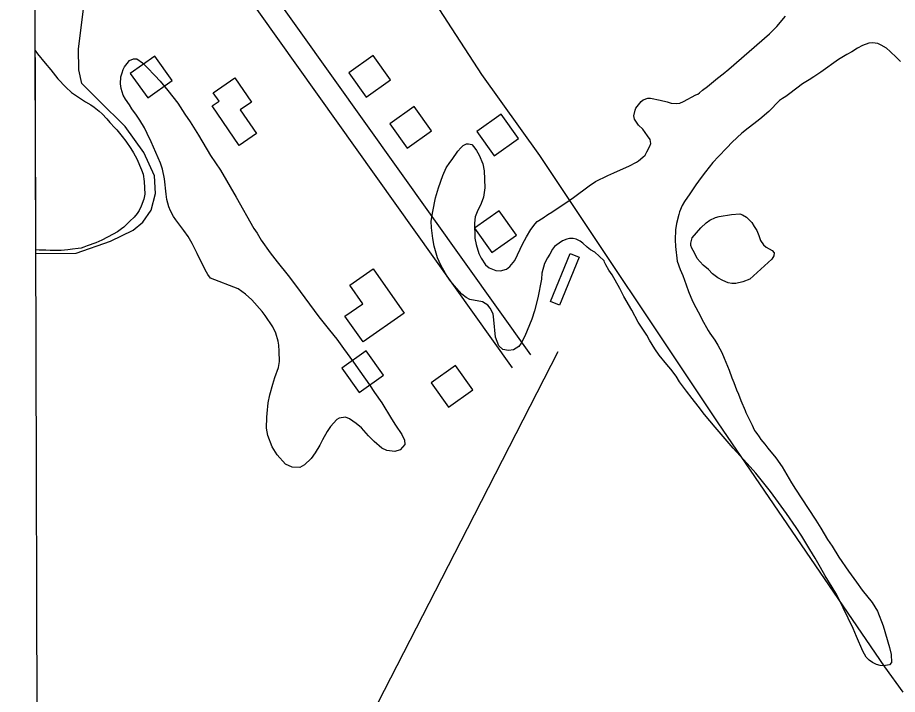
# Model space of a CAD drawing. Extents: x 3392644 to 3430565, y 576657 to 602123.
# Drawn here: x 3396720 to 3397898, y 592018 to 592924 of the extents above; entities that cross this region are included whole.
import ezdxf

# ---------------------------------------------------------------- set-up
doc = ezdxf.new("R2010")
doc.units = 0
for name, color, linetype in [('V-BLDG-OTLN', 7, 'Continuous'), ('V-GRID-FRAM', 7, 'Continuous'), ('V-ROAD-CNTR', 7, 'Continuous'), ('V-SITE-VEGE', 7, 'Continuous'), ('V-TOPO-SHOR', 7, 'Continuous')]:
    doc.layers.add(name, color=color, linetype=linetype)

msp = doc.modelspace()

# ---------------------------------------------------------------- linework, layer by layer
at = {"layer": 'V-BLDG-OTLN'}
for points in [[(3396871.2, 592849), (3396894.5, 592816.4), (3396927, 592839.6), (3396903.8, 592872.2)], [(3397163.7, 592850), (3397186.9, 592817.5), (3397219.5, 592840.7), (3397196.2, 592873.2)], [(3397018.3, 592800.3), (3397040.3, 592768.5), (3397017.1, 592752.5), (3396980.6, 592805.5), (3396990, 592811.9), (3396982.3, 592823.1), (3397011.3, 592843.1), (3397033.6, 592810.8)], [(3397218.6, 592781.5), (3397241.8, 592749), (3397274.4, 592772.2), (3397251.1, 592804.7)], [(3397335.3, 592771.5), (3397358.5, 592738.9), (3397391.1, 592762.1), (3397367.9, 592794.7)], [(3397332.2, 592642), (3397355.4, 592609.4), (3397388, 592632.6), (3397364.8, 592665.2)], [(3397472.1, 592603.2), (3397445.9, 592539), (3397433.8, 592543.9), (3397460, 592608.1)], [(3397165.1, 592565.4), (3397196.3, 592587.3), (3397237.8, 592528.2), (3397182.8, 592489.6), (3397158.5, 592524.2), (3397182.3, 592540.8)], [(3397154.4, 592454.4), (3397177.6, 592421.8), (3397210.2, 592445), (3397186.9, 592477.6)], [(3397273.8, 592434.9), (3397297, 592402.3), (3397329.6, 592425.5), (3397306.4, 592458.1)]]:
    msp.add_lwpolyline(points, close=True, dxfattribs=at)
at = {"layer": 'V-GRID-FRAM'}
msp.add_lwpolyline([(3396720.3, 600227.7), (3428325.7, 600342.6), (3428399.7, 582159.3), (3396778.5, 582044.3), (3396720.3, 600227.7)], dxfattribs=at)
at = {"layer": 'V-ROAD-CNTR'}
for points in [[(3396963, 593095.2), (3397406.9, 592472.3)], [(3396938.6, 593077.8), (3397382.4, 592454.9)]]:
    msp.add_lwpolyline(points, dxfattribs=at)
at = {"layer": 'V-SITE-VEGE'}
for p, q in [((3396744.6, 592612.8), (3396743.8, 592879.6)), ((3396743.8, 592879.6), (3396746.9, 592875.5)), ((3396746.9, 592875.5), (3396757.4, 592862.7)), ((3396757.4, 592862.7), (3396764.7, 592854)), ((3396764.7, 592854), (3396774.3, 592841.8)), ((3396774.3, 592841.8), (3396784.7, 592830.5)), ((3396784.7, 592830.5), (3396792.5, 592823.6)), ((3396792.5, 592823.6), (3396797.9, 592819.8)), ((3396797.9, 592819.8), (3396805.9, 592814.6)), ((3396805.9, 592814.6), (3396811, 592811.1)), ((3396811, 592811.1), (3396818.3, 592806.9)), ((3396818.3, 592806.9), (3396822.9, 592804)), ((3396822.9, 592804), (3396829.6, 592798.6)), ((3396829.6, 592798.6), (3396833.7, 592794.8)), ((3396833.7, 592794.8), (3396839.7, 592788.3)), ((3396839.7, 592788.3), (3396843.7, 592783.5)), ((3396843.7, 592783.5), (3396850.4, 592776.1)), ((3396850.4, 592776.1), (3396853, 592773.6)), ((3396853, 592773.6), (3396860.4, 592764.8)), ((3396860.4, 592764.8), (3396865.2, 592758.2)), ((3396865.2, 592758.2), (3396871.9, 592748.7)), ((3396871.9, 592748.7), (3396875.6, 592742.6)), ((3396875.6, 592742.6), (3396880, 592734.6)), ((3396880, 592734.6), (3396886.2, 592720)), ((3396886.2, 592720), (3396888.2, 592714)), ((3396888.2, 592714), (3396889.9, 592704.3)), ((3396889.9, 592704.3), (3396890.8, 592687.5)), ((3396889.4, 592680.8), (3396885.9, 592671.2)), ((3396890.8, 592687.5), (3396889.4, 592680.8)), ((3396885.9, 592671.2), (3396883.2, 592665.6)), ((3396876.4, 592656.7), (3396870.5, 592651.3)), ((3396880.3, 592661.5), (3396876.4, 592656.7)), ((3396883.2, 592665.6), (3396880.3, 592661.5)), ((3396870.5, 592651.3), (3396862.5, 592643.3)), ((3396848.2, 592633.7), (3396833.1, 592626)), ((3396853.9, 592636.8), (3396848.2, 592633.7)), ((3396859.6, 592640.9), (3396853.9, 592636.8)), ((3396862.5, 592643.3), (3396859.6, 592640.9)), ((3396824.9, 592622.5), (3396813.2, 592618.2)), ((3396833.1, 592626), (3396824.9, 592622.5)), ((3396749, 592612.5), (3396744.6, 592612.8)), ((3396758.3, 592612.5), (3396749, 592612.5)), ((3396763.9, 592611.9), (3396758.3, 592612.5)), ((3396778.4, 592612.1), (3396763.9, 592611.9)), ((3396787.5, 592612.9), (3396778.4, 592612.1)), ((3396793.9, 592613.7), (3396787.5, 592612.9)), ((3396801.4, 592614.6), (3396793.9, 592613.7)), ((3396805.4, 592615.3), (3396801.4, 592614.6)), ((3396809, 592616.5), (3396805.4, 592615.3)), ((3396813.2, 592618.2), (3396809, 592616.5))]:
    msp.add_line(p, q, dxfattribs=at)
for points in [[(3397555.3, 592811.6), (3397557.6, 592813.5), (3397564, 592815.8), (3397567.8, 592815.8), (3397580.6, 592813.3), (3397589.8, 592811.1), (3397595.4, 592809.2), (3397602.9, 592808.7), (3397607.1, 592809.4), (3397612, 592811.4), (3397628.2, 592820.6), (3397631, 592821.5), (3397633.1, 592823), (3397637.3, 592826.7), (3397643.8, 592831.7), (3397657.3, 592842.8), (3397664.7, 592848.7), (3397672.5, 592854.6), (3397726.9, 592902.1), (3397736.8, 592911.9), (3397748.5, 592925.5)], [(3397902.5, 592865.2), (3397897.1, 592870.5), (3397888.6, 592878.2), (3397883.4, 592882.8), (3397876.6, 592887), (3397872.1, 592889.1), (3397865, 592890.2), (3397859.9, 592889.7), (3397851.6, 592886.4), (3397844.7, 592882.7), (3397837.3, 592878.1), (3397830.3, 592874.3), (3397819.3, 592867.8), (3397795.7, 592850.8), (3397786.2, 592844.4), (3397779.9, 592840.7), (3397771.2, 592835), (3397754, 592822.2), (3397748.7, 592818.1), (3397744.5, 592815.6), (3397740.3, 592812.6), (3397726, 592797.9), (3397713.8, 592787.7), (3397706, 592781.8), (3397698.4, 592775.7), (3397689.8, 592769), (3397677, 592757), (3397669.9, 592749.5), (3397658.5, 592737.8), (3397651.2, 592729.6), (3397641.2, 592717.2), (3397635.5, 592709.9), (3397628.5, 592699.8), (3397624.9, 592694.4), (3397620.1, 592687.7), (3397613, 592677.4), (3397610.1, 592672.4), (3397606.4, 592663.6), (3397605.6, 592660), (3397602.6, 592648), (3397601.1, 592639.7), (3397600.6, 592626.2), (3397601, 592617.5), (3397603.4, 592597.9), (3397607.2, 592586.5), (3397610.8, 592578.6), (3397615.4, 592566.1), (3397618.6, 592557.2), (3397623.9, 592544.3), (3397628.1, 592535.9), (3397634.4, 592524), (3397636.4, 592520), (3397645, 592505), (3397647.2, 592501.4), (3397653.7, 592491.9), (3397657.6, 592485.4), (3397663.1, 592475.3), (3397666.4, 592468.1), (3397673.1, 592452), (3397676.5, 592441.4), (3397679.1, 592435.2), (3397682.9, 592425.5), (3397685.3, 592419.8)], [(3397015.8, 592560.9), (3396978.7, 592575.2), (3396975, 592580.1), (3396971.2, 592586.2), (3396960.9, 592608.2), (3396953.9, 592621.5), (3396948.6, 592630.8), (3396942.9, 592638.8), (3396932.3, 592652.9), (3396929, 592657.6), (3396925.2, 592665.2), (3396922.8, 592670.5), (3396920.3, 592680.5), (3396919.3, 592687.3), (3396916.9, 592707.9), (3396914.1, 592721.1), (3396911.7, 592729.1), (3396899.1, 592757.3), (3396893.8, 592768.7), (3396890, 592776.1), (3396883.9, 592786.7), (3396879.5, 592793.2), (3396873.4, 592801.8), (3396870.1, 592806.9), (3396864.9, 592814.5), (3396861.6, 592820), (3396858.9, 592828.7), (3396858.2, 592835.1), (3396858.7, 592844.7), (3396860.1, 592850), (3396861.5, 592854.3), (3396863.6, 592857.7), (3396867.1, 592862.5), (3396870.1, 592866.2), (3396875.3, 592868.8), (3396879.8, 592868.4), (3396887.6, 592863.2), (3396893.6, 592857.1), (3396904, 592846.2), (3396911.2, 592838.9), (3396921.6, 592826.3), (3396934.9, 592809.4), (3396944.1, 592794.6), (3396951.3, 592784.3), (3396962.4, 592766.6), (3396978.6, 592739.1), (3396991.9, 592719.5), (3397013, 592683.6), (3397036.7, 592641.6), (3397041, 592635.3), (3397046.3, 592626), (3397058.5, 592608.7), (3397067.8, 592596.7), (3397082.4, 592578.6), (3397092.4, 592565.7), (3397123.8, 592523), (3397137.7, 592505.3), (3397147.7, 592493.1), (3397156.4, 592480.9), (3397169.9, 592462.5), (3397178.6, 592450.3), (3397191.3, 592432.4), (3397198.1, 592421.9), (3397207.7, 592408.1), (3397220.8, 592386.6), (3397226, 592378.4), (3397234.8, 592365.5), (3397238.3, 592358.3), (3397238.8, 592352.4), (3397232.3, 592345.2), (3397225.5, 592342.8), (3397214.6, 592344.1), (3397208, 592347.6), (3397197.8, 592356.2), (3397190.2, 592364), (3397180.5, 592374.7), (3397173.6, 592380.5), (3397164.5, 592386.8), (3397159.2, 592389.1), (3397150.7, 592387.6), (3397147.7, 592385.9), (3397139.3, 592376.6), (3397134.7, 592369.9), (3397128.5, 592358.5), (3397125, 592351.4), (3397118.6, 592341.1), (3397113.1, 592333.5), (3397104.3, 592325.1), (3397098, 592321.4), (3397087.8, 592321.8), (3397079, 592326), (3397067.7, 592338.4), (3397061.3, 592349.1), (3397055.5, 592364.4), (3397053.3, 592374.2), (3397054.1, 592388.9), (3397054.6, 592394), (3397055.7, 592408.3), (3397057.9, 592418.8), (3397061.9, 592432.9), (3397064.8, 592442.1)], [(3397408.8, 592520), (3397399.3, 592497.3), (3397394.6, 592487.8), (3397391.3, 592483.5), (3397384.3, 592479.2), (3397377.5, 592478), (3397369.8, 592479.6), (3397364.6, 592484.6), (3397360.1, 592496.2), (3397357.9, 592519.2), (3397356.9, 592527.1), (3397353.1, 592534.7), (3397349.9, 592538.9), (3397342.8, 592543.1), (3397325.9, 592546.6), (3397320.7, 592549.1), (3397314.9, 592553.7), (3397311.4, 592557.7), (3397307.7, 592561.7), (3397300.4, 592570.3), (3397294.9, 592577.9), (3397286.8, 592592.3), (3397282.4, 592602.4), (3397278.1, 592617.7), (3397276, 592628.1), (3397274.5, 592642.4), (3397274.1, 592651.3), (3397276.1, 592664.1), (3397279.6, 592682.5), (3397283.7, 592695.8), (3397289.4, 592712.3), (3397294.1, 592722.6), (3397298.9, 592729.9), (3397302, 592734), (3397309.5, 592745), (3397313.5, 592749.6), (3397316.7, 592752.4), (3397321.3, 592754.8), (3397324.1, 592754.8), (3397328.4, 592753.8), (3397331, 592750.9), (3397334.7, 592745.8), (3397338.4, 592739.5), (3397343.3, 592727.9), (3397344.9, 592718.5), (3397345.7, 592695.9), (3397344.2, 592683.6), (3397340.7, 592675), (3397335.5, 592663.6), (3397333.1, 592657.2), (3397332.2, 592648.6), (3397331.8, 592643.3), (3397332.4, 592634.6), (3397332.5, 592628.6), (3397334.1, 592620.1), (3397337.9, 592607.8), (3397341, 592601.9), (3397346.9, 592592.8), (3397351.7, 592588.6), (3397360.4, 592585.1), (3397366.6, 592584.8), (3397374.7, 592587.1), (3397379.3, 592590.8), (3397385.8, 592598.5), (3397393.2, 592614), (3397395.9, 592619.8), (3397399, 592625.4), (3397401.7, 592630.5), (3397407.3, 592640), (3397413, 592647.6), (3397415.9, 592651), (3397423.7, 592655.8), (3397425.6, 592657.3), (3397428.3, 592658.9), (3397430.2, 592660.2), (3397435.5, 592663.3), (3397442.7, 592668.3), (3397454.3, 592675.9), (3397464.4, 592683.1), (3397485.7, 592698.8), (3397493.9, 592704.3), (3397510.4, 592712.4), (3397518.4, 592716.2), (3397531.6, 592721.7), (3397538.8, 592725), (3397548.7, 592730.3), (3397551.4, 592732), (3397557.5, 592737), (3397560.3, 592739.6), (3397562.8, 592743.9), (3397566.5, 592751.9), (3397567.9, 592755.3), (3397567, 592760.4), (3397563.5, 592765.7), (3397557.4, 592774.5), (3397551.5, 592780), (3397546.3, 592787.8), (3397545.4, 592792.2), (3397546.9, 592800.1), (3397548.2, 592802.7), (3397555.3, 592811.6)], [(3397685.3, 592419.8), (3397688.4, 592411.1), (3397694.2, 592398), (3397695.3, 592395.2), (3397703.7, 592378.3), (3397705, 592374.9), (3397706.8, 592371.1), (3397708.1, 592369.2), (3397710, 592366.9), (3397713.3, 592362.7), (3397715.5, 592359.1), (3397720.5, 592352.6), (3397724.8, 592347.5), (3397735.5, 592334.5), (3397743.8, 592322.4), (3397756.3, 592301.1), (3397761.7, 592292.5), (3397778.5, 592266.7), (3397789, 592250.9), (3397795.8, 592240.1), (3397804.8, 592225.2), (3397810.7, 592216.3), (3397819.9, 592201.3), (3397832.7, 592182.8), (3397843.4, 592168.2), (3397850.8, 592157.5), (3397864.3, 592140.8), (3397871.7, 592129), (3397878.9, 592109.7), (3397887.4, 592080.7), (3397889.7, 592071.1), (3397890.3, 592060.7), (3397887.4, 592057.4), (3397879.7, 592056), (3397875, 592056.4), (3397870.1, 592058), (3397864.9, 592060.3), (3397860.2, 592063.6), (3397856.3, 592067.4), (3397851.7, 592075.8), (3397843.3, 592095.5), (3397839.1, 592106.1), (3397825.4, 592133.6), (3397817, 592151), (3397810.9, 592161.3), (3397801.3, 592176.5), (3397795.4, 592187.7), (3397788.1, 592200.2), (3397781.1, 592211.8), (3397770.2, 592229.5), (3397762.7, 592241.3), (3397749.9, 592260.1), (3397728.3, 592289.6), (3397708.5, 592314), (3397700.9, 592322.6), (3397687.7, 592337.3), (3397678.2, 592347.6), (3397654.1, 592375.6), (3397639.9, 592392.6), (3397631.4, 592403.6), (3397623.2, 592413.7), (3397615.6, 592423.6), (3397606.6, 592436.2), (3397602, 592443.8), (3397594.9, 592453.1), (3397589.4, 592459.6), (3397579, 592471.8), (3397573.3, 592480.4), (3397566.3, 592491.8), (3397562.6, 592498.6), (3397551, 592515.9), (3397542.5, 592532), (3397531.9, 592550.5), (3397526.6, 592561.3), (3397516.3, 592579.3), (3397512, 592585.6), (3397507.6, 592593), (3397506.1, 592596.2), (3397505.4, 592598.1), (3397499.1, 592604.4), (3397493.3, 592609.6), (3397487.5, 592613.1), (3397482.7, 592616.7), (3397477.1, 592621.7), (3397473.4, 592624.4), (3397468.3, 592627.1), (3397464.2, 592628.1), (3397459.1, 592628), (3397455.7, 592627.3), (3397449.8, 592624.9), (3397445.3, 592621.9), (3397439.2, 592617.3), (3397436.3, 592613.6), (3397432.8, 592606.9), (3397429.9, 592602.2), (3397425.7, 592594.7), (3397422.3, 592581.6), (3397421.6, 592573.7), (3397416.7, 592548.7), (3397412.2, 592531.4), (3397408.8, 592520)], [(3397064.8, 592442.1), (3397069.4, 592455.4), (3397070.8, 592463.3), (3397070.6, 592477.2), (3397070, 592485.3), (3397069.1, 592490.8), (3397066.2, 592501.2), (3397062, 592509.9), (3397051.9, 592525), (3397047.8, 592530.5), (3397034.1, 592545.9), (3397025.3, 592553.6), (3397015.8, 592560.9)]]:
    msp.add_lwpolyline(points, dxfattribs=at)
at = {"layer": 'V-TOPO-SHOR'}
msp.add_line((3397906.1, 592020.6), (3397881.3, 592054.9), dxfattribs=at)
for points in [[(3397881.3, 592054.9), (3397658.3, 592381.2), (3397419.5, 592739), (3397341.6, 592847.5), (3397250.7, 592988.3), (3397122.5, 593183)], [(3396744.7, 592608.2), (3396798.7, 592608.6), (3396844.5, 592624.7), (3396874.9, 592639.4), (3396887.9, 592649.8), (3396899, 592665.9), (3396904.9, 592688.2), (3396903.4, 592712.1), (3396889.2, 592743.1), (3396864.2, 592778), (3396829, 592812.7), (3396806.4, 592835.6), (3396802.2, 592853.8), (3396801.7, 592882.2), (3396810.3, 592950), (3396814.1, 592995.5), (3396804.6, 593060.8), (3396805.9, 593085.8), (3396826.1, 593136.2)], [(3397623.2, 592628.9), (3397635.2, 592642.4), (3397642.2, 592649.2), (3397647.2, 592652.4), (3397654.6, 592656), (3397659.7, 592657.7), (3397676.1, 592660.3), (3397687.1, 592660.9), (3397691, 592659.8), (3397696.2, 592656.7), (3397699, 592654), (3397703.4, 592649.4), (3397706.6, 592644.3), (3397709.8, 592638.9), (3397712.7, 592632.2), (3397715.1, 592625.6), (3397719.1, 592619.8), (3397722.3, 592616.7), (3397726.7, 592614.4), (3397730.6, 592612.1), (3397733, 592609), (3397732.7, 592604.7), (3397730, 592600.3), (3397700.6, 592573.6), (3397691.3, 592569.9), (3397681.9, 592567.8), (3397676.4, 592567.7), (3397671.7, 592568.8), (3397664.6, 592571.8), (3397657.8, 592575.3), (3397650.7, 592581), (3397645.1, 592586.4), (3397638.3, 592592.6), (3397630, 592601.5), (3397626.3, 592608.9), (3397623.1, 592615.1), (3397621.4, 592618.6), (3397621.4, 592621.8), (3397623.2, 592628.9)], [(3397203.2, 592007.1), (3397322.6, 592240), (3397443.8, 592476.9)]]:
    msp.add_lwpolyline(points, dxfattribs=at)

doc.saveas('drawing.dxf')
